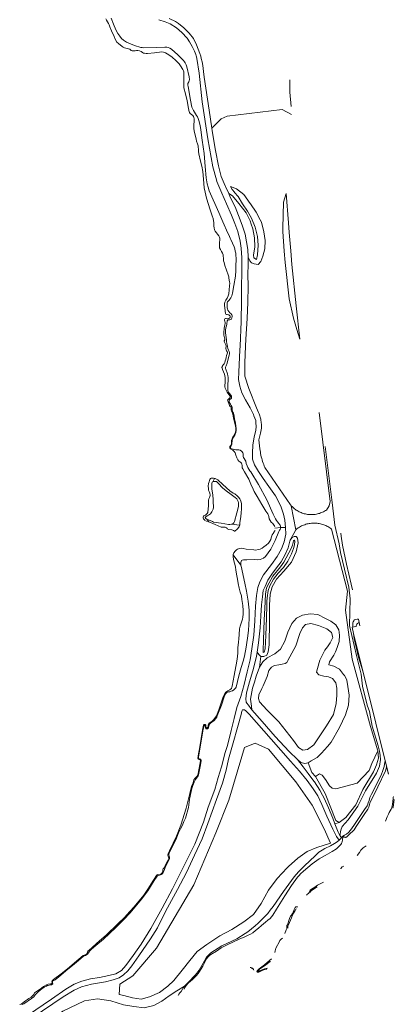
# Model space of a CAD drawing. Header units: metres. Extents: x 89888 to 94270, y 464165 to 468904.
# Tile 356 of 369: x 93698 to 93891, y 467701 to 468208. Entities that reach past the tile are written whole.
import ezdxf

# ---------------------------------------------------------------- set-up
doc = ezdxf.new("R2010")
doc.units = ezdxf.units.M
for name, color, linetype, lineweight in [('G_GRENS_ALGEMEEN_0', 251, 'CONTINUOUS', 13), ('T_CULTUURGRENS_0', 251, 'CONTINUOUS', 13), ('V_WEGGRENS_0', 251, 'CONTINUOUS', 13), ('W_WATERGRENS_0', 251, 'CONTINUOUS', 13)]:
    doc.layers.add(name, color=color, linetype=linetype, lineweight=lineweight)

# ---------------------------------------------------------------- blocks, each defined once
blk = doc.blocks.new('OGT_BLOK1_ACAD_1_FMEBLOCK25')
at = {"layer": 'G_GRENS_ALGEMEEN_0'}
for points in [[(9.53, 15.56), (9.25, 15.36), (8.83, 14.72), (8.38, 13.87), (7.71, 12.75), (6.91, 10.94), (5.4, 7.28), (5.15, 6.72), (5.1, 6.19), (5.05, 5.83), (5.01, 5.66)], [(-3.92, -11.5), (-4.05, -11.6), (-7, -13.78), (-9.53, -15.56)]]:
    blk.add_lwpolyline(points, dxfattribs=at)
blk = doc.blocks.new('OGT_BLOK1_ACAD_1_FMEBLOCK24')
at = {"layer": 'W_WATERGRENS_0'}
for points in [[(3.5, 2.35), (4.08, 4.12), (4.41, 4.87), (4.51, 5.62), (4.47, 6.02), (4.52, 6.38), (4.76, 6.81), (5.85, 10.02), (6.43, 11.28), (6.83, 11.83), (7.36, 12.54), (7.77, 13.33), (8.31, 14.6), (8.58, 15.34), (8.79, 15.78), (9.16, 16.01), (9.44, 16.05), (9.51, 16.08), (9.89, 16), (9.99, 15.95)], [(-1.64, -7.5), (-1.54, -6.66), (-1.12, -5.24), (0.65, -1.72), (0.97, -1.29), (1.62, -0.58), (2.23, -0.08)], [(-9.99, -16.08), (-9.82, -15.92), (-7.03, -13.86), (-4.4, -11.59), (-3.32, -10.72)]]:
    blk.add_lwpolyline(points, dxfattribs=at)
blk = doc.blocks.new('OGT_BLOK1_ACAD_1_FMEBLOCK19')
at = {"layer": 'T_CULTUURGRENS_0'}
blk.add_line((-2.64, 11.41), (-2.69, 11.83), dxfattribs=at)
blk.add_lwpolyline([(2.69, -11.83), (0.24, -4.21), (-1.9, 5.46), (-2.22, 8.04)], dxfattribs=at)
blk = doc.blocks.new('OGT_BLOK1_ACAD_1_FMEBLOCK6')
at = {"layer": 'W_WATERGRENS_0'}
for points in [[(27.8, 11), (26.75, 10.02), (25.66, 9), (24.64, 7.86), (23.91, 6.8), (23.53, 6.03)], [(8.35, -10.12), (7.55, -10.2), (6.15, -10.46), (5.03, -10.68), (3.84, -10.78), (2.32, -11), (0.25, -10.96), (-1.33, -10.66), (-3.2, -10.27), (-4.9, -9.81), (-7.2, -8.93), (-8.7, -8.19), (-10.13, -7.81), (-11.55, -7.47), (-13.06, -7.09), (-14.65, -6.71), (-16.12, -6.56), (-17.51, -6.58), (-19.1, -6.72), (-20.1, -6.78), (-21.1, -7.16), (-21.79, -7.71), (-22.27, -8.1), (-22.96, -8.65), (-23.8, -9.07), (-24.56, -9.22), (-25.15, -9.17), (-25.67, -9), (-25.98, -8.72), (-26.18, -8.44), (-26.13, -8.12), (-25.97, -7.8), (-25.73, -7.57), (-25.52, -7.17), (-25.49, -6.87), (-25.53, -6.81), (-25.59, -6.76), (-25.95, -6.81), (-26.47, -6.84), (-26.99, -6.67), (-27.66, -6.38), (-27.8, -6.19)]]:
    blk.add_lwpolyline(points, dxfattribs=at)
blk = doc.blocks.new('OGT_BLOK1_ACAD_1_FMEBLOCK3')
at = {"layer": 'W_WATERGRENS_0'}
for points in [[(18.2, 12.64), (19.16, 14.86), (19.81, 16.2), (20.23, 17.19), (20.68, 18.02), (21.21, 18.85), (21.54, 19.76), (21.84, 21.18), (22.21, 24.28), (22.26, 24.92), (22.39, 25.39), (22.42, 25.43)], [(3.65, -4.99), (4.81, -3.43), (5.63, -2.24), (6.84, -1.11), (8.34, -0.03)], [(-4.83, -11.72), (-4.79, -11.67), (-4.06, -10.85), (-3.27, -10.48)], [(-22.42, -25.43), (-22.42, -25.41), (-22.29, -25.25), (-22.21, -25.09), (-21.92, -24.93), (-21.68, -24.78), (-21.35, -24.51), (-21.07, -24.15), (-20.86, -23.64), (-20.66, -23.16), (-20.49, -22.89), (-19.77, -22.3), (-18.16, -21.25), (-16.67, -20.32), (-14.34, -19.05), (-13.62, -18.71)]]:
    blk.add_lwpolyline(points, dxfattribs=at)
blk = doc.blocks.new('OGT_BLOK1_ACAD_1_FMEBLOCK1')
at = {"layer": 'W_WATERGRENS_0'}
for points in [[(-3.67, 0.95), (-3.27, 0.5), (-3.07, 0.08)], [(3.67, 0.74), (3.05, 0.65), (1.62, 0.1), (0.89, -0.13), (-0.46, -0.88), (-0.98, -0.95), (-1.31, -0.91), (-1.43, -0.74), (-1.46, -0.54), (-1.38, -0.18), (-1.01, 0.22), (-0.56, 0.62)]]:
    blk.add_lwpolyline(points, dxfattribs=at)

msp = doc.modelspace()

# ---------------------------------------------------------------- linework, layer by layer
at = {"layer": 'G_GRENS_ALGEMEEN_0'}
msp.add_lwpolyline([(93821.63, 467718.81), (93820.8, 467718.02), (93820.72, 467717.86), (93820.84, 467717.65), (93821.12, 467717.69), (93821.41, 467717.81), (93821.73, 467717.96), (93822.18, 467718.2), (93824.3, 467719.06), (93825.7, 467719.47)], dxfattribs=at)
at = {"layer": 'T_CULTUURGRENS_0'}
for p, q in [((93806.73, 467987.46), (93806.47, 467986.99)), ((93798.51, 467971.51), (93797.63, 467969.75)), ((93794.54, 467950.48), (93795.54, 467949.1)), ((93807.32, 467947.89), (93811.39, 467947.49)), ((93832.49, 467946.17), (93829.55, 467945.91)), ((93835.05, 467946.27), (93832.49, 467946.17)), ((93808.12, 467932.1), (93812.05, 467926.89)), ((93822.25, 467879.89), (93821.65, 467874.37)), ((93818.14, 467719.18), (93817.5, 467719.25)), ((93821.63, 467718.81), (93821.24, 467718.85))]:
    msp.add_line(p, q, dxfattribs=at)
for points in [[(93745.32, 468208.32), (93746.42, 468205.23), (93747.65, 468202.47), (93748.64, 468200.59), (93749.69, 468199.07), (93750.65, 468197.89), (93751.7, 468196.99), (93753.25, 468196.05), (93757.37, 468194.3), (93760.54, 468193.37), (93761.2, 468193.23), (93762.15, 468193.17), (93768.5, 468193.29), (93772.97, 468193.55), (93773.99, 468193.46), (93774.64, 468193.29), (93775.45, 468192.92), (93776.3, 468192.41), (93779.59, 468189.58), (93782.47, 468186.64), (93783.03, 468185.98), (93783.37, 468185.44), (93783.76, 468184.72), (93783.97, 468184.3), (93784.27, 468183.43), (93785.4, 468178.12), (93785.55, 468176.79), (93785.49, 468176.17), (93785.31, 468175.66), (93784.83, 468174.69), (93784.79, 468173.92), (93784.86, 468173.25), (93786.16, 468166.2), (93786.85, 468162.65), (93787.09, 468161.89), (93787.62, 468160.85), (93788.18, 468159.93), (93788.68, 468159.15), (93789.25, 468158.35), (93789.68, 468157.63), (93789.99, 468156.78), (93790.35, 468155.77), (93791.03, 468153.21), (93791.47, 468150.91), (93792.17, 468145.66), (93793.09, 468138.76), (93793.76, 468132.07), (93794.26, 468126.23), (93794.72, 468123.16), (93795.23, 468121.33), (93795.77, 468119.55), (93800.72, 468108.42), (93802.83, 468103.64), (93803.4, 468102.03), (93804.58, 468099.27), (93806.15, 468096.01), (93806.53, 468095.21), (93806.84, 468094.54), (93807.74, 468092.6), (93808.55, 468090.75), (93808.88, 468089.68), (93809.18, 468088.45), (93809.38, 468087.44), (93809.49, 468086.21), (93809.6, 468084.89), (93809.5, 468080.15), (93809.46, 468078.48), (93809.22, 468075.67), (93808.49, 468070.73), (93807.74, 468066.87), (93807.37, 468065.53), (93806.95, 468064.46), (93806.46, 468063.71), (93806.09, 468063.25), (93805.25, 468062.35), (93805.06, 468061.91), (93804.99, 468061.45), (93804.97, 468060.42), (93805.03, 468059.35), (93805.16, 468058.73), (93805.43, 468058.16), (93805.93, 468057.44), (93806.46, 468056.8), (93806.9, 468056.36), (93807.42, 468055.72), (93807.58, 468055.31), (93807.64, 468054.76), (93807.49, 468054.1), (93807.2, 468053.53), (93806.94, 468053.33), (93806.35, 468053.11), (93805.77, 468053.07), (93805.29, 468052.94), (93805.07, 468052.61), (93804.83, 468050.9), (93804.59, 468050.02), (93804.3, 468048.97), (93804.19, 468047.78), (93804.21, 468046.51), (93804.47, 468044.07), (93804.58, 468043.02), (93804.65, 468041.99), (93804.89, 468040.91), (93805.11, 468039.53)], [(93797.13, 468151.8), (93801.87, 468156.63), (93805, 468157.92), (93833.31, 468161.38), (93838.14, 468158.8)], [(93807.55, 468120.17), (93808.7, 468118.78), (93808.81, 468118.65), (93810.67, 468116.53), (93812.98, 468112.78), (93815.53, 468109.14), (93817.49, 468105.49), (93819.37, 468100.8), (93820.58, 468096.05), (93820.88, 468091.56), (93820.7, 468086.51), (93820.17, 468084.17), (93818.65, 468084.96), (93818.63, 468086.45), (93819.33, 468090.67), (93819.12, 468095.25), (93818.19, 468099.97), (93817.38, 468102.44), (93816.83, 468104.14), (93814.84, 468108.25), (93811.02, 468113.07), (93807.83, 468116.89), (93805.8, 468118.07)], [(93815.76, 468085.43), (93816.17, 468084.74), (93816.65, 468083.47), (93817.48, 468082.41), (93818.88, 468081.86), (93820.9, 468081.62), (93822.35, 468083.19), (93823.42, 468085.96), (93824.38, 468089.71), (93824.6, 468093.9), (93823.94, 468098.48), (93822.62, 468103.42), (93822.02, 468104.58), (93819.96, 468108.49), (93816.93, 468112.89), (93816.88, 468112.97), (93813.57, 468117.61), (93809.88, 468120.52), (93806.67, 468121.7), (93807.55, 468120.17)], [(93835.37, 468118.11), (93833.93, 468113.72), (93833.67, 468100.24), (93833.64, 468098.58), (93834.42, 468088.42), (93834.87, 468082.67), (93836.95, 468063.99), (93839.2, 468054.05), (93840.86, 468048.11), (93842.47, 468043.18), (93840.6, 468060.33)], [(93840.6, 468060.33), (93838.33, 468081.62), (93837.74, 468088.67), (93836.95, 468098.05), (93836.53, 468103.02), (93835.37, 468118.11)], [(93805.11, 468039.53), (93805.13, 468039.42), (93805.28, 468038.41), (93805.65, 468037.55), (93806.02, 468036.78), (93806.15, 468036.17), (93806.15, 468035.53), (93806.02, 468035.05), (93804.94, 468030.88), (93804.42, 468029.47), (93804.15, 468028.84), (93804.13, 468028.49), (93804.17, 468028.11), (93804.28, 468027.65), (93805.16, 468025.41), (93805.42, 468024.32), (93805.46, 468023.57), (93805.46, 468022.12), (93805.35, 468019.75), (93805.42, 468018.81), (93805.33, 468017.01), (93805.33, 468016.61), (93805.68, 468015.89), (93806.18, 468015.14), (93806.86, 468014.33), (93807.15, 468013.87), (93807.28, 468013.34), (93807.19, 468012.81), (93806.95, 468012.44), (93806.51, 468012.2), (93806.18, 468011.91), (93806.07, 468011.45), (93806.07, 468010.77), (93806.31, 468010.27), (93806.64, 468009.63), (93807.01, 468009.1), (93807.45, 468008.58), (93807.6, 468008.12), (93807.62, 468007.68), (93807.6, 468007.13), (93807.64, 468006.58), (93807.71, 468006.21), (93807.95, 468005.66), (93808.32, 468005.02), (93808.48, 468004.32), (93808.67, 468003.57), (93808.85, 468002.12), (93809.07, 468000.87), (93809.32, 468000), (93809.69, 467997.09), (93809.69, 467996.14), (93809.45, 467995.06), (93808.89, 467993.79), (93807.97, 467992.16), (93807.77, 467991.56), (93807.65, 467991.12), (93807.37, 467989.17), (93807.29, 467988.62), (93806.93, 467987.9), (93806.73, 467987.46)], [(93806.73, 467987.46), (93806.73, 467987.19), (93806.93, 467986.95), (93807.33, 467986.79), (93808.05, 467986.51), (93808.68, 467986.39), (93809.44, 467986.23), (93810.55, 467986.23), (93811.07, 467986.19), (93811.63, 467985.95), (93812.34, 467985.51), (93812.7, 467985.23), (93813.02, 467984.71), (93813.18, 467984.08), (93813.3, 467982.8), (93813.49, 467982.21), (93813.77, 467981.77), (93814.29, 467980.97), (93814.57, 467980.33), (93814.85, 467979.22), (93815.28, 467977.94), (93815.68, 467977.11), (93816.75, 467975.44), (93817.11, 467974.85), (93821.16, 467968.28)], [(93797.63, 467969.75), (93797.35, 467969.51), (93797.19, 467968.83), (93797.15, 467967.92), (93797.18, 467965.97), (93797.54, 467963.1), (93797.74, 467960.39), (93797.85, 467958.8), (93797.93, 467957.53), (93797.97, 467956.45), (93797.81, 467955.66), (93797.53, 467954.94), (93797.13, 467954.26), (93796.34, 467953.19), (93795.94, 467952.91), (93795.34, 467952.55), (93794.66, 467952.16), (93793.99, 467951.72), (93793.75, 467951.44), (93793.83, 467951), (93794.11, 467950.72), (93794.54, 467950.48)], [(93807.32, 467947.89), (93808.04, 467948.21), (93808.47, 467948.56), (93808.83, 467949.28), (93810.03, 467953.85), (93810.47, 467955.69), (93810.79, 467957.28), (93810.87, 467958.07), (93810.87, 467958.87), (93810.75, 467959.59), (93810.39, 467960.38), (93810.04, 467960.9), (93809.16, 467961.74), (93807.09, 467963.25), (93804.51, 467965.04), (93802.64, 467966.56), (93800.53, 467968.87), (93799.89, 467969.55), (93799.54, 467969.83), (93798.86, 467969.95), (93798.3, 467969.98), (93797.9, 467969.95), (93797.63, 467969.75)], [(93821.16, 467968.28), (93825.46, 467960.55), (93828.71, 467953.07), (93829.47, 467951.43), (93829.95, 467950.64), (93830.42, 467949.88), (93830.9, 467949.12), (93831.57, 467948.37), (93832.13, 467947.61), (93832.24, 467947.42), (93832.45, 467947.01), (93832.53, 467946.46), (93832.49, 467946.17)], [(93794.54, 467950.48), (93797.41, 467949.29), (93798.05, 467949.01), (93801.87, 467948.41), (93805.61, 467947.81), (93806.32, 467947.81), (93807.32, 467947.89)], [(93832.49, 467946.17), (93832.45, 467945.94), (93832.25, 467945.18), (93832.02, 467944.77), (93831.65, 467944.11), (93829.74, 467939.49), (93827.54, 467935.12), (93824.68, 467931.26), (93823.72, 467930.5), (93822.92, 467930.07), (93822.01, 467929.83), (93820.85, 467929.67), (93819.18, 467929.71), (93815.16, 467929.63), (93813.41, 467929.56), (93812.73, 467929.36), (93812.45, 467929.16), (93812.21, 467928.8), (93812.02, 467928.2), (93811.98, 467927.65), (93812.05, 467926.89)], [(93837.43, 467939.68), (93838.31, 467940.94), (93839.48, 467941.52), (93840.5, 467941.67), (93841.19, 467940.67), (93841.61, 467938.36), (93840.59, 467933.65), (93838.08, 467928.46), (93834.25, 467923.7), (93830.4, 467919.61), (93828.24, 467915.77), (93827.15, 467911.98), (93826.78, 467906.17), (93826.85, 467897.99), (93826.57, 467885.86), (93826.16, 467882.25), (93825.44, 467880.59), (93823.92, 467879.87), (93822.25, 467879.89)], [(93869.46, 467914.21), (93868.84, 467917.08), (93866.5, 467927.39), (93864.4, 467937.18), (93863.69, 467941.84), (93863.53, 467943.26)], [(93825.5, 467908.22), (93825.6, 467910.03), (93826.11, 467913.81), (93827.04, 467916.25), (93828.93, 467919.62), (93831.2, 467922.78), (93833.97, 467925.68), (93836.19, 467928.84), (93838.15, 467932.64), (93839.2, 467935.49), (93839.66, 467937.31), (93839.9, 467939.11), (93839.57, 467939.68), (93839.07, 467939.52), (93838.91, 467938.51), (93838.65, 467937.09), (93837.96, 467935.49), (93834.1, 467928.36), (93832.48, 467926.03), (93828.5, 467921.2), (93826.63, 467917.81), (93825.32, 467915.09), (93824.8, 467911.98), (93824.62, 467908.27), (93824.6, 467907.9), (93824.03, 467898.52), (93823.79, 467888.49), (93823.53, 467882.97), (93823.51, 467881.84), (93824.12, 467882.1), (93824.62, 467883.81), (93824.93, 467890.68), (93825.25, 467899.72), (93825.38, 467906.09), (93825.5, 467908.22)], [(93812.05, 467926.89), (93812.25, 467926.25), (93814.12, 467917.61), (93815.03, 467913.43), (93815.9, 467908.3), (93816.25, 467903.6), (93816.33, 467899.38), (93815.96, 467893.26), (93815.49, 467889.2), (93814.6, 467883.58), (93814.32, 467881.87), (93813.92, 467880.08), (93813.17, 467877.34), (93812.21, 467874.19), (93811.05, 467869.86), (93809.57, 467864.12), (93809.32, 467863.53), (93809.03, 467863.17), (93808.41, 467862.62), (93807.76, 467862.22), (93807.11, 467861.91), (93806.33, 467861.72), (93805.64, 467861.57), (93805.24, 467861.45), (93804.83, 467861.26), (93804.33, 467860.78), (93803.75, 467859.82), (93803.46, 467859.01), (93802.1, 467854.86), (93799.94, 467849.23), (93799.65, 467848.63), (93799.19, 467847.95), (93798.29, 467846.95), (93796.48, 467845.48), (93795.99, 467844.96), (93795.78, 467844.52), (93795.61, 467843.91), (93795.48, 467843.43), (93795.39, 467843.07), (93795.22, 467842.87), (93795.06, 467842.67), (93794.73, 467842.63), (93794.45, 467842.68), (93794.17, 467842.68), (93794.05, 467842.76), (93793.89, 467843.05), (93793.86, 467843.45), (93793.71, 467844.31), (93793.63, 467844.35), (93793.59, 467844.35), (93793.34, 467844.31), (93793.1, 467844.11), (93792.67, 467842.46), (93791.46, 467835.15), (93790.25, 467827.96), (93790.33, 467827.68), (93790.45, 467827.39), (93790.73, 467827.23), (93791.21, 467827.02), (93791.45, 467826.73), (93791.56, 467826.41), (93791.56, 467826.08), (93791.32, 467824.14), (93790.23, 467818.9), (93790.02, 467818.41), (93789.77, 467817.93), (93789.07, 467817.01), (93788.65, 467816.45), (93788.07, 467815.21), (93787.27, 467813.35), (93786.76, 467811.82), (93785.62, 467806.46), (93785.33, 467803.51), (93785.11, 467802.17), (93783.48, 467796.53), (93782.76, 467794.84), (93782.01, 467793.03), (93781.05, 467791.15), (93780, 467789.1), (93778.87, 467786.4), (93777.02, 467782.38), (93775.22, 467778.65), (93775.05, 467778.04), (93774.96, 467777.52), (93775.07, 467777.19), (93775.27, 467776.62), (93775.34, 467776.29), (93775.3, 467775.85), (93775.17, 467775.41), (93774.12, 467773.24), (93773.08, 467771.15), (93772.7, 467770.18), (93772.4, 467769.34), (93772.06, 467768.61), (93771.77, 467768.13), (93771.53, 467767.81), (93771.2, 467767.58), (93770.67, 467767.42), (93770.14, 467767.27), (93769.69, 467767.19), (93769.29, 467767.04), (93769.04, 467766.84), (93767.51, 467764.52), (93764.14, 467759.27), (93761.04, 467755.14), (93757.62, 467750.95), (93754.93, 467747.67), (93751.97, 467744.56), (93747.61, 467740.29), (93741.36, 467734.36), (93736.32, 467730.27), (93735.04, 467729.08), (93734.13, 467728.08), (93733.6, 467727.36), (93733.14, 467726.68), (93732.61, 467726.28), (93732.12, 467725.96), (93731.51, 467725.69), (93730.89, 467725.46), (93728.39, 467723.43), (93725.4, 467720.85), (93722.03, 467718.07), (93718.26, 467714.85), (93716.4, 467713.45), (93715.1, 467712.64), (93715.02, 467712.31), (93715.09, 467711.91), (93715.25, 467711.5), (93715.2, 467711.3), (93715.04, 467711.14), (93714.59, 467710.86), (93714.06, 467710.75), (93713.45, 467710.68), (93712.8, 467710.53), (93712.31, 467710.41), (93711.95, 467710.17), (93710.88, 467709.54), (93708.84, 467708.19), (93707.57, 467707.12), (93706.95, 467706.6), (93706.33, 467705.89), (93705.88, 467705.12), (93705.42, 467704.6), (93704.36, 467703.81), (93700.35, 467701.04), (93699.41, 467700.65)], [(93821.65, 467874.37), (93823.32, 467877), (93825.59, 467879.1), (93829.54, 467881.14), (93832.51, 467883.59), (93834.62, 467887.74), (93836.23, 467892.36), (93838.25, 467896.8), (93840.76, 467899.58), (93843.83, 467901.02), (93847.74, 467901.84), (93851.67, 467901.37), (93855.64, 467899.41), (93858.38, 467898.02), (93861.01, 467896.21), (93862.42, 467893.62), (93862.8, 467890.82), (93862.62, 467887.55), (93861.61, 467884.39), (93860.69, 467882.23), (93859.96, 467880.52), (93857.66, 467877), (93857.36, 467875.62), (93859.95, 467874.87), (93862.88, 467873.38), (93864.92, 467870.64), (93865.45, 467870.01), (93866.08, 467868.79), (93866.66, 467867.71), (93867.19, 467864.43), (93867.78, 467859.84), (93867.38, 467854.73), (93865.98, 467849.8), (93862.81, 467843.22), (93858.53, 467835.71), (93856.59, 467833.44)], [(93856.68, 467884.86), (93858.11, 467886.8), (93859.35, 467889.55), (93858.73, 467892.12), (93856.32, 467894.15), (93852.03, 467895.76), (93848.06, 467896.74), (93845.38, 467896.31), (93843.81, 467894.51), (93842.41, 467891.63), (93840.4, 467885.32), (93836.24, 467877.73), (93835.68, 467876.76), (93834.8, 467876.22), (93833.26, 467875.84), (93831.56, 467875.61), (93829.42, 467875.2), (93827.75, 467874.4), (93826.39, 467872.66), (93825.54, 467869.52), (93823.46, 467864.68), (93822.87, 467863.3), (93821.38, 467860.03), (93821.2, 467858.27), (93821.66, 467856.53), (93825.57, 467852.2), (93831.66, 467846.15), (93839.08, 467836.63), (93841.69, 467832.95), (93843.97, 467831.54), (93846.43, 467831.91), (93849.6, 467834.43), (93856.15, 467844.1), (93859.8, 467849.99), (93861.17, 467855.55), (93861.52, 467859.84), (93861.48, 467863.53), (93860.94, 467866.35), (93859.29, 467868.55), (93857.22, 467869.34), (93854.83, 467869.66), (93852.24, 467870.42), (93850.96, 467871.68), (93851.52, 467873.69), (93852.78, 467878.01), (93855.36, 467883.05), (93856.68, 467884.86)], [(93869.65, 467895.47), (93869.62, 467896.35), (93869.66, 467897.18), (93869.85, 467897.74), (93870.13, 467898.26), (93870.45, 467898.65), (93870.77, 467898.77), (93871.25, 467898.93), (93871.97, 467899.01), (93872.44, 467899.05), (93872.6, 467899.08)], [(93872.6, 467899.08), (93873.3, 467895.67), (93872.6, 467899.08)], [(93872.6, 467899.08), (93873.3, 467895.67), (93872.6, 467899.08)], [(93869.71, 467895.06), (93869.31, 467894.99), (93869.71, 467895.06)], [(93869.31, 467894.99), (93870.12, 467891.68), (93875.03, 467871.81), (93887.99, 467819.32)], [(93822.25, 467879.89), (93821.23, 467880.93), (93820.41, 467882.12)], [(93821.65, 467874.37), (93819.98, 467869.79), (93819.02, 467866.59), (93818.1, 467863.5), (93817, 467857.86), (93817.52, 467854.28), (93817.74, 467852.35)], [(93749.41, 467705.8), (93751.78, 467705.28), (93756.32, 467704.05), (93760.66, 467703.51), (93765.05, 467704.64), (93770.18, 467706.86), (93774.43, 467710.08), (93777.49, 467713.05), (93781.78, 467718.44), (93785.71, 467723.37), (93789.51, 467727.91), (93794.47, 467731.65), (93801.31, 467736.04), (93807.38, 467739.34), (93813.54, 467743.25), (93818.6, 467746.97), (93822.45, 467752.63), (93826.24, 467759.54), (93830.69, 467765.54), (93835.84, 467770.98), (93836.62, 467771.68), (93841.41, 467776.02), (93846.13, 467779.5), (93851.15, 467781.55), (93858.18, 467783.68), (93854.94, 467791.18), (93848.76, 467803.37), (93840.3, 467815.24), (93826.32, 467832.15), (93819.49, 467835.24), (93813.88, 467832.95), (93812.5, 467828.42), (93805.81, 467805.82)], [(93856.59, 467833.44), (93853.49, 467830), (93851.36, 467827.87), (93848.32, 467826.09), (93846.76, 467825.07)], [(93850.4, 467818.09), (93852.51, 467819.46), (93853.87, 467818.76), (93855.59, 467816.43), (93857.62, 467813.31), (93859.04, 467812.1), (93861, 467811.78), (93872.01, 467814.7), (93878.09, 467821.1), (93879.52, 467824.8), (93882.59, 467831.23)], [(93841.15, 467826.79), (93842.96, 467825.3), (93845.03, 467824.71), (93846.76, 467825.07)], [(93846.76, 467825.07), (93848.51, 467820.13), (93850.4, 467818.09)], [(93863.99, 467786.9), (93864.52, 467787.34), (93865.34, 467787.81), (93866.4, 467788.44), (93867.46, 467789.23), (93868.46, 467790.39), (93870.27, 467792.84), (93872.93, 467796.96), (93876.04, 467801.61), (93876.74, 467802.41), (93877.03, 467802.97), (93877.24, 467803.37), (93877.63, 467804.5), (93878.05, 467805.79), (93878.52, 467807.28), (93879.32, 467808.97), (93884.21, 467818.81), (93885.22, 467821.22), (93885.56, 467822.23), (93885.78, 467823.24), (93886.18, 467825.5), (93886.29, 467826.18)], [(93886.29, 467826.18), (93887.99, 467819.32), (93886.29, 467826.18)], [(93850.4, 467818.09), (93855.49, 467809.33), (93861.01, 467795.36), (93862.6, 467794.44)], [(93805.81, 467805.82), (93799.11, 467789.08), (93787.81, 467762.3), (93768.56, 467729.66), (93756.43, 467715.43), (93749.73, 467711.24), (93749.41, 467705.8)], [(93891.05, 467806.24), (93891.02, 467806.18), (93890.4, 467802.27), (93890.28, 467801.72)], [(93716.67, 467694.6), (93720.48, 467697.23), (93731.52, 467702.63), (93738.18, 467703.6), (93745.19, 467702.64), (93751.59, 467700.56), (93756.97, 467699.62), (93762.26, 467698.94), (93767.27, 467700.27), (93771.4, 467702.42), (93775.18, 467705.08), (93779.03, 467707.74), (93783.12, 467710.11)]]:
    msp.add_lwpolyline(points, dxfattribs=at)
at = {"layer": 'V_WEGGRENS_0'}
for p, q in [((93859.03, 467959.02), (93855.48, 467987.95)), ((93838.01, 467957.42), (93840.36, 467945.09)), ((93840.36, 467945.09), (93837.43, 467939.68)), ((93862.6, 467794.44), (93860.51, 467793.71))]:
    msp.add_line(p, q, dxfattribs=at)
for points in [[(93769.78, 468207.62), (93773.14, 468206.5), (93775.69, 468205.45), (93778.91, 468203.38), (93781.74, 468200.97), (93784.42, 468198.03), (93785.7, 468196.25), (93786.99, 468193.82), (93788.13, 468191.34), (93788.86, 468189.7), (93789.07, 468188.99), (93789.17, 468188.58), (93789.35, 468187.61), (93790.64, 468180.07), (93792.1, 468165.34), (93794.98, 468146.29), (93797.7, 468131.87), (93799.52, 468125.22), (93799.77, 468124.31), (93802.27, 468118.25), (93804.63, 468112.85), (93807.18, 468107.08), (93809.01, 468102.73), (93810.57, 468098.61), (93811.67, 468093.54), (93812.24, 468089.99), (93812.54, 468085.07), (93812.59, 468077.22), (93812.43, 468070.62), (93812.42, 468063.04), (93812.23, 468052.27), (93811.62, 468039.53)], [(93797.13, 468151.8), (93795.71, 468161.11), (93793.14, 468178.09), (93792.81, 468181), (93792.42, 468183.99), (93792.06, 468185.95), (93791.69, 468187.62), (93791.38, 468188.82), (93790.93, 468190.16), (93789.24, 468194.66), (93787.59, 468197.87), (93785.51, 468200.68), (93782.74, 468203.42), (93779.89, 468205.61), (93778.4, 468206.76), (93775.08, 468208.21)], [(93837.34, 468176.66), (93837.33, 468176.66), (93837.24, 468170.36), (93837.96, 468162.85)], [(93805.8, 468118.07), (93804.08, 468121.83), (93803.95, 468122.13), (93801.97, 468126.98), (93800.55, 468132.41), (93798.96, 468140.23), (93797.35, 468150.36), (93797.13, 468151.8)], [(93815.76, 468085.43), (93815.57, 468089.35), (93815.04, 468093.29), (93814.21, 468097.2), (93812.7, 468101.9), (93810.82, 468106.91), (93809.08, 468111.2), (93806.62, 468116.3), (93805.8, 468118.07)], [(93814.5, 468039.53), (93814.64, 468043.09), (93815.23, 468053.74), (93815.58, 468062.23), (93815.74, 468070.51), (93815.62, 468076.41), (93815.75, 468081.58), (93815.76, 468085.37), (93815.76, 468085.43)], [(93811.62, 468039.53), (93811.53, 468037.64), (93811.05, 468026.25), (93810.87, 468022.45), (93811.47, 468019.02), (93812.62, 468015.46), (93814.48, 468011.97), (93816.88, 468007.83), (93818.57, 468004.35), (93818.81, 468003.72), (93819.74, 468001.29), (93819.84, 468000), (93819.96, 467998.38), (93819.74, 467996.23), (93818.93, 467992.88), (93818.18, 467988.68), (93817.98, 467984.6), (93818.02, 467981.36), (93818.99, 467978.51), (93821.16, 467975.05), (93823.62, 467971.53), (93826.47, 467967.35), (93829.89, 467962.5), (93832.7, 467957.14), (93833.98, 467953.13), (93834.62, 467949.96), (93835.05, 467946.27)], [(93838.01, 467957.42), (93837.93, 467957.51), (93837.85, 467957.6), (93837.78, 467957.69), (93837.7, 467957.78), (93837.62, 467957.87), (93824.46, 467977.06), (93824.13, 467977.83), (93823.82, 467978.6), (93823.52, 467979.39), (93823.25, 467980.18), (93823.01, 467980.98), (93822.78, 467981.79), (93822.58, 467982.6), (93822.39, 467983.42), (93822.24, 467984.24), (93822.1, 467985.07), (93821.98, 467985.9), (93821.89, 467986.73), (93821.32, 467991.36), (93822.24, 467994.82), (93822.7, 467997.37), (93822.63, 467999.63), (93822.59, 468000), (93822.32, 468002.04), (93821.48, 468004.7), (93821.18, 468005.35), (93820.05, 468007.78), (93816.17, 468017.84), (93814.15, 468024.06), (93814.15, 468030.94), (93814.5, 468039.53)], [(93852.34, 468005.4), (93857.95, 467959.67), (93857.46, 467957.35), (93856.14, 467955.23), (93855.66, 467954.93), (93855.17, 467954.64), (93854.67, 467954.37), (93854.16, 467954.12), (93853.64, 467953.9), (93853.11, 467953.7), (93852.57, 467953.51), (93852.02, 467953.35), (93851.47, 467953.21), (93850.92, 467953.1), (93850.35, 467953), (93849.79, 467952.93), (93849.23, 467952.89), (93848.66, 467952.86), (93848.09, 467952.86), (93847.52, 467952.88), (93846.95, 467952.93), (93846.39, 467952.99), (93845.83, 467953.09), (93845.27, 467953.2), (93844.72, 467953.34), (93844.17, 467953.49), (93843.63, 467953.67), (93843.1, 467953.88), (93842.58, 467954.1), (93842.07, 467954.35), (93841.57, 467954.61), (93841.07, 467954.9), (93840.6, 467955.2), (93840.13, 467955.53), (93839.68, 467955.87), (93839.24, 467956.23), (93838.81, 467956.61), (93838.4, 467957.01), (93838.01, 467957.42)], [(93862.99, 467787.65), (93863.6, 467790.42), (93864.18, 467792.32), (93867.24, 467795.72), (93872.33, 467802.83), (93876.2, 467810.64), (93881.83, 467819.77), (93883.42, 467823.38), (93883.96, 467826.78), (93883.77, 467828.83), (93883.41, 467831.09), (93882.74, 467833.85), (93879.72, 467844.02), (93878.22, 467851.58), (93877.09, 467854.71), (93874.7, 467864.5), (93873.93, 467870.77), (93871.64, 467880.29), (93868.03, 467895.84), (93868.33, 467909.55), (93867.66, 467915.58), (93865.46, 467924.83), (93863.28, 467933.43), (93862.58, 467937.83), (93860.38, 467947.45), (93859.03, 467959.02)], [(93835.05, 467946.27), (93835.15, 467942.88), (93834.37, 467938.84), (93833.01, 467935.29), (93830.69, 467931.33), (93827.86, 467927.24), (93823.79, 467921.93), (93821.85, 467918.29), (93820.74, 467915.33), (93820.1, 467911.22), (93819.62, 467905.82), (93819.29, 467898.27), (93818.71, 467890.83), (93817.76, 467883.73), (93816.82, 467878.09), (93815.36, 467871.99), (93813.7, 467865.47), (93811.99, 467859.28), (93810.05, 467853.5), (93808.68, 467847.97), (93807, 467841.69), (93805.09, 467834.04), (93804.03, 467830.38), (93802.17, 467823.09), (93800.36, 467817.57), (93798.58, 467811.38), (93795.18, 467802.33), (93792.74, 467794.53), (93788.39, 467783.24), (93784.51, 467775.7), (93780.87, 467768.16), (93776.88, 467760.28), (93771.54, 467750.37), (93765.64, 467739.74), (93760.78, 467731.72), (93756.66, 467725.9), (93752.81, 467720.74), (93750.67, 467718.27), (93747.77, 467716.56), (93744.06, 467715.58), (93739.32, 467714.62), (93734.61, 467713.96), (93730.24, 467712.74), (93726.21, 467711.11), (93721.99, 467708.58), (93714.51, 467703.39), (93702.25, 467694.97)], [(93840.36, 467945.09), (93840.82, 467945.46), (93841.29, 467945.8), (93841.78, 467946.13), (93842.27, 467946.44), (93842.78, 467946.73), (93843.3, 467947), (93843.84, 467947.25), (93844.38, 467947.48), (93844.93, 467947.68), (93845.48, 467947.86), (93846.04, 467948.03), (93846.62, 467948.16), (93847.19, 467948.28), (93847.77, 467948.37), (93848.35, 467948.44), (93848.94, 467948.48), (93849.52, 467948.5), (93850.11, 467948.5), (93850.69, 467948.48), (93851.28, 467948.43), (93851.86, 467948.35), (93852.44, 467948.26), (93853.01, 467948.14), (93853.58, 467948), (93854.14, 467947.84), (93854.7, 467947.65), (93855.25, 467947.44), (93855.79, 467947.21), (93856.32, 467946.96), (93856.84, 467946.69), (93857.34, 467946.39), (93857.84, 467946.08), (93858.32, 467945.75), (93858.79, 467945.39), (93866.95, 467913.53), (93865.84, 467903.68), (93869.39, 467878.52), (93878.79, 467843.81), (93882.59, 467831.23)], [(93820.41, 467882.12), (93821.12, 467886.93), (93822.01, 467894.52), (93822.29, 467900.71), (93822.73, 467906.34), (93823.14, 467910.5), (93823.58, 467913.73), (93824.49, 467915.89), (93825.96, 467919.1), (93828.08, 467922.27), (93830.38, 467925.45), (93832.73, 467928.59), (93834.87, 467932.39), (93836.41, 467935.77), (93837.33, 467939.23), (93837.43, 467939.68)], [(93814.81, 467856.27), (93814.64, 467858.08), (93815.04, 467861.21), (93816.58, 467866.81), (93818.28, 467872.53), (93820.07, 467879.85), (93820.41, 467882.12)], [(93817.74, 467852.35), (93817.11, 467853.07), (93815.95, 467854.71), (93815.1, 467855.74), (93814.81, 467856.27)], [(93813.88, 467852.35), (93812.98, 467852.31), (93812.62, 467851.62), (93812.17, 467849.9), (93810.31, 467843.25), (93808.12, 467835.42), (93805.77, 467827.01), (93804.41, 467821.32), (93802.59, 467814.62), (93799.49, 467806.3), (93795.08, 467793.86), (93792.16, 467785.93), (93788.17, 467777.61), (93784.03, 467768.62), (93779.37, 467759.98), (93773.33, 467748.63), (93769.1, 467740.22), (93765.5, 467734.52), (93759.6, 467725.73), (93755.98, 467720.63), (93753.79, 467717.97), (93751.61, 467716.05), (93749.35, 467714.51), (93746.39, 467713.48), (93742.42, 467712.41), (93735.24, 467711.16), (93729.98, 467709.79), (93726.27, 467708.14), (93720.6, 467704.58), (93704.69, 467693.76)], [(93862.65, 467785.21), (93861.23, 467787.21), (93859.34, 467790.9), (93856.25, 467797.64), (93853.73, 467803.66), (93851.65, 467808.03), (93849.24, 467811.79), (93846.21, 467815.98), (93842.24, 467820.72), (93837.61, 467826), (93827.59, 467837.34), (93816.32, 467850.07), (93814.54, 467851.84), (93813.88, 467852.35)], [(93817.74, 467852.35), (93822.94, 467846.44), (93829.63, 467838.73), (93836.84, 467831.01), (93841.15, 467826.79)], [(93882.59, 467831.23), (93882.86, 467827.47), (93881.96, 467824.02), (93880.41, 467820.52), (93874.78, 467811.4), (93871.23, 467803.53), (93866.12, 467796.89), (93862.6, 467794.44)], [(93860.51, 467793.71), (93859.45, 467796.68), (93857.15, 467801.85), (93855, 467806.85), (93854.11, 467808.47), (93852.74, 467810.98), (93849.9, 467815.36), (93849.68, 467815.71), (93846.78, 467819.52), (93844.09, 467823.1), (93841.15, 467826.79)], [(93860.51, 467793.71), (93861.15, 467791.91), (93862.1, 467789.38), (93862.99, 467787.65)], [(93862.99, 467787.65), (93863.61, 467786.89), (93863.99, 467786.9)]]:
    msp.add_lwpolyline(points, dxfattribs=at)
at = {"layer": 'W_WATERGRENS_0'}
for points in [[(93804.43, 468039.53), (93804.43, 468039.8), (93804.29, 468040.32), (93803.75, 468041.27), (93803.55, 468041.64), (93803.49, 468042.15), (93803.51, 468042.32), (93803.73, 468042.8), (93803.79, 468043.4), (93803.64, 468043.92), (93803.38, 468044.56), (93803.27, 468045.15), (93803.31, 468046.36), (93803.47, 468048.89), (93803.8, 468050.6), (93803.93, 468051.21), (93803.93, 468051.72), (93803.8, 468052.4), (93803.69, 468052.9), (93803.69, 468053.34), (93803.87, 468053.69), (93804.13, 468053.84), (93804.5, 468053.87), (93804.96, 468053.71), (93805.38, 468053.62), (93805.58, 468053.67), (93805.89, 468053.8), (93806.35, 468054.11), (93806.5, 468054.35), (93806.63, 468054.74), (93806.52, 468055.14), (93806.2, 468055.42), (93805.78, 468055.64), (93805.08, 468055.8), (93804.66, 468055.93), (93804.37, 468056.08), (93804.18, 468056.33), (93804.07, 468056.7), (93803.98, 468057.22), (93803.91, 468057.97), (93803.7, 468060.49), (93803.7, 468061.35), (93803.88, 468062.21), (93804.14, 468062.84), (93804.29, 468063.3), (93804.95, 468064.31), (93805.48, 468065.48), (93805.83, 468066.48), (93806.19, 468070.55), (93806.32, 468071.91), (93806.25, 468072.74), (93805.93, 468074.52), (93805.86, 468075.24), (93805.6, 468076.3), (93804.68, 468078.76), (93803.78, 468081.04), (93803.39, 468082.55), (93803.17, 468083.56), (93803.06, 468084.79), (93803.02, 468085.82), (93802.86, 468086.64), (93802.54, 468087.45), (93802.07, 468088.33), (93801.51, 468089.27), (93801.11, 468090.11), (93800.98, 468091.01), (93801.02, 468092.67), (93801.23, 468094.55), (93801.23, 468095.1), (93801.12, 468095.65), (93800.73, 468096.38), (93798.87, 468098.72), (93798.52, 468099.52), (93798.27, 468100.41), (93798.17, 468101.34), (93798.08, 468103.25), (93798.01, 468104.06), (93797.8, 468105.2), (93797.29, 468106.69), (93796.31, 468109.77), (93794.4, 468115.8), (93793.64, 468118.83), (93793.24, 468121.01), (93792.74, 468125.55), (93792.42, 468129.52), (93791.94, 468132.16), (93791.28, 468134.81), (93790.36, 468138.57), (93790.25, 468139.78), (93790.17, 468140.96), (93790.1, 468142.04), (93790.08, 468142.63), (93789.77, 468143.67), (93789.25, 468145.1), (93789.08, 468146.06), (93787.98, 468150.35), (93787.8, 468151.68), (93787.77, 468152.8), (93787.83, 468153.76), (93788.05, 468155.09), (93788.07, 468155.92), (93788.02, 468156.62), (93787.85, 468157.32), (93787.61, 468157.86), (93787.27, 468158.31), (93785.94, 468159.4), (93785.6, 468159.78), (93785.45, 468160.14), (93785.14, 468161.96), (93784.33, 468165.78), (93783.52, 468169.45), (93782.75, 468172.62), (93782.63, 468174.65), (93782.65, 468178.7), (93782.73, 468179.47), (93782.7, 468180.25), (93782.62, 468180.76), (93782.48, 468181.24), (93782.14, 468181.92), (93781.02, 468183.82), (93780.25, 468184.81), (93778.8, 468186.41), (93776.56, 468188.48), (93774.18, 468190.12), (93773.2, 468190.62), (93772.29, 468190.89), (93771.44, 468190.99), (93767.67, 468190.53), (93763.99, 468190.23), (93763.31, 468190.27), (93762.44, 468190.37), (93761.95, 468190.45), (93761.42, 468190.7), (93760.68, 468191.16), (93759.85, 468191.58), (93759.06, 468191.76), (93758.38, 468191.71), (93757.56, 468191.62), (93756.71, 468191.53), (93756.03, 468191.65), (93755.61, 468191.82), (93755.2, 468192.11), (93754.86, 468192.39), (93754.27, 468192.61), (93752.15, 468193.17), (93751.44, 468193.48), (93750.95, 468193.86), (93749.01, 468195.41), (93748.27, 468196.08), (93747.41, 468197.67), (93746.85, 468199.02), (93745.41, 468201.84), (93744.52, 468203.98), (93744.2, 468204.95), (93743.94, 468205.67), (93743.46, 468206.49), (93742.91, 468207.35), (93742.63, 468208.03)], [(93806.47, 467986.99), (93806.35, 467987.23), (93806.35, 467987.62), (93806.43, 467987.86), (93806.75, 467988.26), (93807.03, 467988.66), (93807.23, 467989.41), (93807.27, 467990.29), (93807.27, 467991.05), (93807.71, 467992.32), (93808.35, 467993.31), (93808.98, 467994.51), (93809.22, 467995.22), (93809.38, 467996.22), (93809.42, 467997.41), (93809.34, 467998.45), (93808.95, 468000), (93808.44, 468001.74), (93808.18, 468002.73), (93808.07, 468003.54), (93807.92, 468004.51), (93807.79, 468005.01), (93807.48, 468005.69), (93807.17, 468006.31), (93807.04, 468006.7), (93807.04, 468007.25), (93807.04, 468007.84), (93806.89, 468008.3), (93806.58, 468008.57), (93806.12, 468009.05), (93805.38, 468011.47), (93805.25, 468011.84), (93805.44, 468012.15), (93805.86, 468012.5), (93806.43, 468012.89), (93806.61, 468013.09), (93806.67, 468013.53), (93806.46, 468013.92), (93805.88, 468014.62), (93804.96, 468015.92), (93803.93, 468017.9), (93803.76, 468018.69), (93803.91, 468021.52), (93803.92, 468023.47), (93803.61, 468025.23), (93802.64, 468027.64), (93802.35, 468028.34), (93802.31, 468028.67), (93802.4, 468029.11), (93802.71, 468029.55), (93803.01, 468029.88), (93803.39, 468030.43), (93803.74, 468031.15), (93803.98, 468031.94), (93804.29, 468032.88), (93804.51, 468033.78), (93804.73, 468034.68), (93805.06, 468035.63), (93805.19, 468036.13), (93805.13, 468036.55), (93804.73, 468037.1), (93804.47, 468037.76), (93804.4, 468038.3), (93804.4, 468038.68), (93804.43, 468039.27), (93804.43, 468039.53)], [(93818.91, 467964.81), (93818.35, 467965.88), (93817.2, 467968.47), (93816.09, 467971.18), (93813.94, 467974.84), (93812.99, 467976.43), (93812.71, 467976.87), (93812.67, 467977.27), (93812.75, 467977.59), (93812.75, 467978.07), (93812.59, 467978.78), (93812.31, 467979.38), (93811.84, 467979.9), (93811.44, 467980.1), (93811.04, 467980.42), (93810.52, 467981.09), (93810.01, 467982.05), (93809.41, 467983.48), (93809.05, 467984.68), (93808.54, 467985.39), (93807.94, 467985.99), (93806.75, 467986.67), (93806.51, 467986.91), (93806.47, 467986.99)], [(93795.54, 467949.1), (93795.21, 467949.24), (93794.41, 467949.52), (93793.57, 467949.88), (93793.3, 467950.16), (93792.9, 467950.76), (93792.7, 467951.27), (93792.7, 467951.59), (93792.82, 467951.99), (93793.02, 467952.23), (93793.34, 467952.43), (93793.82, 467952.62), (93794.25, 467952.9), (93794.73, 467953.38), (93795.05, 467953.94), (93795.41, 467957.52), (93795.41, 467959.23), (93795.45, 467960.3), (93795.61, 467960.98), (93795.89, 467961.74), (93796.01, 467962.1), (93796.25, 467962.65), (93796.25, 467962.93), (93796.09, 467963.85), (93795.66, 467964.76), (93795.46, 467965.48), (93795.34, 467966.35), (93795.3, 467967.43), (93795.46, 467968.9), (93795.78, 467969.74), (93795.98, 467970.41), (93796.1, 467970.97), (93796.38, 467971.37), (93796.82, 467971.57), (93797.25, 467971.65), (93797.93, 467971.65), (93798.51, 467971.51)], [(93798.51, 467971.51), (93798.77, 467971.45), (93799.52, 467971.09), (93800.24, 467970.69), (93802.82, 467968.38), (93806.36, 467965.11), (93808.11, 467963.96), (93808.95, 467963.52), (93810.22, 467962.6), (93810.86, 467961.89), (93811.53, 467960.93), (93812.01, 467959.77), (93812.33, 467958.5), (93812.45, 467957.11), (93812.32, 467955.67)], [(93829.49, 467946.79), (93828.49, 467948.24), (93827.73, 467949), (93827.17, 467949.79), (93826.66, 467950.75), (93826.38, 467951.83), (93825.9, 467953.18), (93824.99, 467954.65), (93823.96, 467956.36), (93822.88, 467958.12), (93820.42, 467962.18), (93818.91, 467964.81)], [(93812.32, 467955.67), (93812.24, 467954), (93812.04, 467951.77), (93811.72, 467949.82), (93811.56, 467948.71), (93811.44, 467947.67), (93811.39, 467947.49)], [(93811.39, 467947.49), (93811.16, 467946.64), (93810.09, 467945.33), (93809.01, 467944.41), (93808.93, 467944.41), (93808.73, 467944.33), (93808.26, 467944.65), (93807.9, 467944.93), (93807.34, 467945.01), (93805.63, 467945.21), (93805.27, 467945.45), (93805.11, 467945.77), (93804.91, 467945.97), (93804.64, 467946.09), (93804.04, 467946.33), (93803.4, 467946.45), (93802.45, 467946.45), (93801.93, 467946.45), (93798.87, 467947.69), (93795.54, 467949.1)], [(93808.12, 467932.1), (93808.13, 467932.25), (93808.49, 467933.24), (93809.05, 467934.08), (93809.77, 467934.72), (93810.4, 467935.07), (93811.36, 467935.43), (93812.2, 467935.55), (93813.31, 467935.43), (93814.86, 467935.11), (93818.8, 467934.67), (93819.68, 467934.64), (93821.03, 467934.84), (93822.07, 467935.15), (93823.02, 467935.63), (93823.94, 467936.23), (93825.01, 467937.06), (93826.25, 467938.13), (93827.05, 467939.17), (93827.4, 467940.12), (93827.64, 467940.96), (93827.96, 467941.99)], [(93827.96, 467941.99), (93828.2, 467942.51), (93828.68, 467943.07), (93829.2, 467943.94), (93829.44, 467944.3), (93829.65, 467944.64)], [(93698.2, 467700.65), (93698.96, 467700.95), (93701.26, 467702.63), (93702.3, 467703.21), (93702.99, 467703.75), (93704.03, 467704.53), (93704.84, 467705.08), (93705.2, 467705.43), (93705.53, 467705.82), (93705.61, 467706.3), (93705.74, 467706.62), (93705.9, 467706.77), (93709.44, 467709.18), (93710.51, 467709.91), (93712.39, 467710.94), (93712.84, 467711.13), (93714.09, 467711.28), (93714.54, 467711.35), (93714.79, 467711.43), (93714.87, 467711.59), (93714.91, 467711.83), (93714.76, 467712.32), (93714.76, 467712.6), (93714.89, 467712.84), (93715.67, 467713.55), (93719.55, 467716.51), (93723.82, 467719.94), (93727.58, 467723.23), (93730.92, 467726), (93731.4, 467726.15), (93731.88, 467726.3), (93732.36, 467726.46), (93732.69, 467726.73), (93732.89, 467727.16), (93733.1, 467727.72), (93733.26, 467728.07), (93733.51, 467728.35), (93733.71, 467728.54), (93739.28, 467733.39), (93742.75, 467736.4), (93748.66, 467742.28), (93752.33, 467745.65), (93753.43, 467746.79), (93756.88, 467750.84), (93762.03, 467756.97), (93764.19, 467759.99), (93765.95, 467762.87), (93768.68, 467767.13), (93768.85, 467767.41), (93769.25, 467767.6), (93769.68, 467767.51), (93770.2, 467767.5), (93770.64, 467767.66), (93771.04, 467767.97), (93771.49, 467768.52), (93771.9, 467769.27), (93771.91, 467769.71), (93771.95, 467770.14), (93772.08, 467770.54), (93772.44, 467770.89), (93772.73, 467771.28), (93772.97, 467771.76), (93773.23, 467772.63), (93774.25, 467774.41), (93774.74, 467775.15), (93774.91, 467775.83), (93774.84, 467776.59), (93774.65, 467776.99), (93774.46, 467777.47), (93774.46, 467777.83), (93774.55, 467778.26), (93775.37, 467779.72), (93778.95, 467787.43), (93781.07, 467793.01), (93783.88, 467801.76), (93785.83, 467809.33), (93786.68, 467812.86), (93787.43, 467814.84), (93787.93, 467816.26), (93788.34, 467816.97), (93789.03, 467817.64), (93789.59, 467818.19), (93789.92, 467818.7), (93790.05, 467819.58), (93791.31, 467826.16), (93791.24, 467826.44), (93791.27, 467826.48), (93791.12, 467826.6), (93791.04, 467826.65), (93790.6, 467826.89), (93790.17, 467827.06), (93789.86, 467827.42), (93789.86, 467827.78), (93789.99, 467828.21), (93790.08, 467828.77), (93790.9, 467833.26), (93792.32, 467841.91), (93792.62, 467843.62), (93792.83, 467844.41), (93793.24, 467844.76), (93793.71, 467844.75), (93793.99, 467844.55), (93794.1, 467844.31), (93794.1, 467843.79), (93794.13, 467843.31), (93794.17, 467843.11), (93794.4, 467842.99), (93794.76, 467843.07), (93795.09, 467843.38), (93795.21, 467843.82), (93795.22, 467844.49), (93795.31, 467844.93), (93795.63, 467845.36), (93796.32, 467845.87), (93797.08, 467846.45), (93797.77, 467847.08), (93798.62, 467848.02), (93799.44, 467849.28), (93800.64, 467852.37), (93801.35, 467854.35), (93802.85, 467858.54), (93803.84, 467860.84), (93804.33, 467861.42), (93804.81, 467861.82), (93805.41, 467862.16), (93806.3, 467862.59), (93806.58, 467862.78), (93807.18, 467863.41), (93807.43, 467863.96), (93807.6, 467864.48), (93808.6, 467870.13), (93809.96, 467877.49), (93810.24, 467879.8), (93810.44, 467881.79), (93810.52, 467884.26), (93810.88, 467887.28), (93811.04, 467888.91), (93811.24, 467891.22), (93811.41, 467894.01), (93811.76, 467895.51), (93812.32, 467897.46), (93812.88, 467899.09), (93813.12, 467900.09), (93813.32, 467901.68), (93813.24, 467903.51), (93813.09, 467906.02), (93812.61, 467909.2), (93812.3, 467911.11), (93811.74, 467913.02), (93811.26, 467915.05), (93810.75, 467917.44), (93810.31, 467919.63), (93810.04, 467921.3), (93809.44, 467924.25), (93809.28, 467926.04), (93808.77, 467927.95), (93808.25, 467929.78), (93808.05, 467931.22), (93808.12, 467932.1)], [(93871.39, 467895.34), (93869.31, 467894.99), (93871.39, 467895.34)], [(93872.96, 467897.33), (93872.6, 467897.16), (93872.12, 467896.76), (93871.81, 467896.4), (93871.57, 467896), (93871.41, 467895.6), (93871.39, 467895.34)], [(93887.01, 467823.28), (93886.81, 467822.25), (93886.51, 467820.9), (93882.64, 467812.72), (93879.23, 467806.13), (93878.53, 467804.54), (93878.19, 467803.4), (93878.02, 467802.88), (93877.89, 467802.33), (93877.36, 467801.22), (93875.56, 467798.46), (93871.49, 467792.36), (93870.46, 467790.66), (93869.57, 467789.76), (93868.52, 467788.86), (93867.64, 467788.08), (93866.95, 467787.37), (93866.42, 467786.9), (93865.9, 467786.71), (93865.71, 467786.76), (93865.31, 467786.84), (93864.99, 467786.97), (93864.75, 467786.97), (93864.63, 467786.93), (93864.55, 467786.65), (93864.42, 467785.82), (93864.33, 467785.22), (93864.16, 467784.67), (93864.03, 467783.99), (93863.9, 467783.6), (93863.54, 467783.09), (93862.97, 467782.5), (93862.49, 467781.99), (93861.23, 467780.85), (93858.98, 467779.46), (93855.41, 467777.4), (93852.43, 467775.7), (93848.77, 467773.05), (93844.25, 467769.34), (93842.72, 467767.89), (93841.99, 467767.11), (93841.26, 467766.16), (93838.2, 467761.91), (93834.74, 467756.67), (93830.37, 467749.74), (93828.53, 467746.62), (93827.11, 467745.05), (93826.02, 467744.03), (93824.81, 467743.02), (93822.75, 467741.42), (93821.06, 467739.97), (93819.61, 467738.76), (93818.2, 467737.63), (93816.95, 467736.85), (93815.51, 467736.16), (93813.74, 467735.39), (93812.34, 467734.86), (93810.82, 467734.08), (93805.28, 467731.5), (93801.99, 467729.8), (93799.5, 467728.21), (93796.6, 467726.47), (93795.92, 467725.96), (93795.07, 467725.14), (93794.38, 467724.19), (93793.76, 467722.97), (93793.18, 467721.78), (93792.41, 467720.4), (93791.63, 467719.02), (93790.81, 467717.72), (93790, 467716.62), (93789.15, 467715.56), (93788.09, 467714.46), (93787.14, 467713.64)], [(93887.01, 467823.28), (93887.99, 467819.32), (93887.01, 467823.28)], [(93887.01, 467823.28), (93887.99, 467819.32), (93887.01, 467823.28)], [(93862.65, 467785.21), (93861.66, 467784.42), (93860.27, 467783.55), (93858.19, 467782.45), (93855.29, 467780.92), (93853.94, 467780.17), (93852.23, 467779.06), (93850.09, 467777.11), (93847.75, 467774.88), (93844.7, 467771.93), (93841.78, 467768.94), (93839.43, 467766.43), (93834.01, 467758.78), (93828.63, 467751.18), (93827.18, 467749.22), (93825.94, 467747.57), (93822.4, 467743.95), (93820.96, 467742.51), (93819.4, 467741.12), (93817.47, 467739.61), (93815.59, 467738.14), (93814.28, 467737.31), (93809.9, 467734.47), (93802.31, 467730.82), (93796.55, 467727.31), (93795.31, 467726.11), (93794.61, 467725.23), (93794.03, 467724.39), (93793.28, 467723.15), (93791.91, 467720.7), (93790.61, 467718.29), (93788.67, 467715.9), (93784.85, 467712.03), (93783.12, 467710.11)], [(93863.99, 467786.9), (93863.36, 467785.98), (93862.65, 467785.21)], [(93847.63, 467758.36), (93847.68, 467758.48), (93847.89, 467758.89), (93848.42, 467759.45), (93851.36, 467761.2)], [(93816.83, 467719.76), (93817.14, 467719.73), (93817.66, 467719.52), (93818.1, 467719.22), (93818.14, 467719.18)], [(93783.12, 467710.11), (93782.41, 467709.31), (93782, 467708.55), (93781.41, 467707.47), (93780.71, 467706.63), (93780.18, 467705.99), (93779.74, 467705.33)]]:
    msp.add_lwpolyline(points, dxfattribs=at)

# ---------------------------------------------------------------- block references
at = {"layer": 'G_GRENS_ALGEMEEN_0'}
msp.add_blockref('OGT_BLOK1_ACAD_1_FMEBLOCK25', (93831.16, 467734.38), dxfattribs=at)
at = {"layer": 'T_CULTUURGRENS_0'}
msp.add_blockref('OGT_BLOK1_ACAD_1_FMEBLOCK19', (93872.34, 467883.64), dxfattribs=at)
at = {"layer": 'W_WATERGRENS_0'}
for name, p in [('OGT_BLOK1_ACAD_1_FMEBLOCK3', (93868.25, 467782.42)), ('OGT_BLOK1_ACAD_1_FMEBLOCK24', (93831.23, 467734.93)), ('OGT_BLOK1_ACAD_1_FMEBLOCK1', (93821.81, 467718.23)), ('OGT_BLOK1_ACAD_1_FMEBLOCK6', (93759.34, 467702.64))]:
    msp.add_blockref(name, p, dxfattribs=at)

doc.saveas('drawing.dxf')
